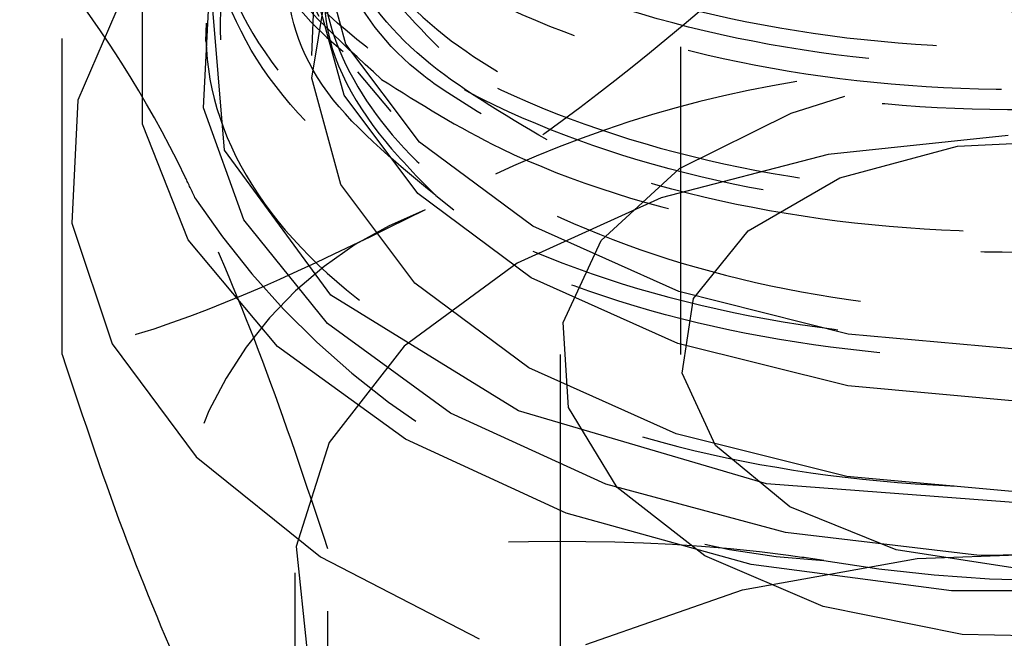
# Model space of a CAD drawing. Header units: inches. Extents: x 1907 to 2452, y -210 to -54.
# Tile 442 of 656: x 2004.782 to 2005.094, y -204.689 to -204.493. Entities that reach past the tile are written whole.
import ezdxf

# ---------------------------------------------------------------- set-up
doc = ezdxf.new("R2010")
doc.units = ezdxf.units.IN
doc.header["$LTSCALE"] = 0.5
doc.header["$MEASUREMENT"] = 0
doc.linetypes.add('HIDDEN', pattern=[0.22499999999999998, 0.15, -0.075])
doc.layers.add('SID-M-H', color=4, linetype='HIDDEN')

msp = doc.modelspace()

# ---------------------------------------------------------------- linework, layer by layer
at = {"layer": 'SID-M-H'}
for p, q in [((2002.745287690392, -205.6712648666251), (2006.747886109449, -203.3606139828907)), ((2004.991194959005, -204.302003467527), (2004.991194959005, -204.599365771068)), ((2004.876153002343, -204.4606665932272), (2004.874471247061, -204.5047611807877)), ((2004.885356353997, -204.5011902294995), (2004.876211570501, -204.4678588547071)), ((2004.874530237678, -204.5120053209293), (2004.880071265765, -204.4781658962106)), ((2004.795556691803, -204.5994353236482), (2004.795556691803, -204.4797295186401)), ((2004.816756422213, -204.4812146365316), (2004.800491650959, -204.5189704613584)), ((2004.840332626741, -204.5213307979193), (2004.842155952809, -204.485155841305)), ((2004.84692281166, -204.5347412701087), (2004.842868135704, -204.4851795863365)), ((2004.88476807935, -204.5173547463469), (2004.875599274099, -204.4839358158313)), ((2004.821020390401, -204.5264974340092), (2004.821020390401, -204.4889946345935)), ((2004.84109280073, -204.4945895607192), (2004.840877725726, -204.5002392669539)), ((2004.908572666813, -204.5321615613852), (2004.885356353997, -204.5011902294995)), ((2004.889047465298, -204.5100065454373), (2004.89958999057, -204.5225185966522)), ((2004.883740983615, -204.5455771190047), (2004.874530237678, -204.5120053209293)), ((2004.800491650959, -204.5189704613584), (2004.798666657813, -204.5578620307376)), ((2004.908045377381, -204.5484074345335), (2004.88476807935, -204.5173547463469)), ((2005.02617518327, -204.5229902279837), (2005.043123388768, -204.5176555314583)), ((2004.853009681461, -204.5567733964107), (2004.840332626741, -204.5213307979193)), ((2004.990872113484, -204.5405286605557), (2005.02617518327, -204.5229902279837)), ((2004.835476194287, -204.5630599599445), (2004.821020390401, -204.5264974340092)), ((2004.944401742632, -204.5588268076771), (2004.908572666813, -204.5321615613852)), ((2005.094804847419, -204.5300953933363), (2005.037857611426, -204.5361199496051)), ((2005.07873601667, -204.5335054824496), (2005.11959918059, -204.5314416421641)), ((2004.88055659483, -204.5805789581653), (2004.84692281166, -204.5347412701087)), ((2005.041559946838, -204.5435130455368), (2005.07873601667, -204.5335054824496)), ((2005.037857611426, -204.5361199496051), (2004.985062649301, -204.549836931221)), ((2004.966092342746, -204.5632950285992), (2004.990872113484, -204.5405286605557)), ((2005.012554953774, -204.5602572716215), (2005.041559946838, -204.5435130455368)), ((2004.907124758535, -204.5767718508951), (2004.883740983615, -204.5455771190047)), ((2004.94396856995, -204.5751427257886), (2004.908045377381, -204.5484074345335)), ((2004.913733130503, -204.5491180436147), (2004.919494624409, -204.5536151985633)), ((2004.985062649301, -204.549836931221), (2004.939488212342, -204.5704491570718)), ((2004.879503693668, -204.5895729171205), (2004.853009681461, -204.5567733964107)), ((2004.798666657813, -204.5578620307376), (2004.811366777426, -204.5960708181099)), ((2004.99059230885, -204.5795104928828), (2004.944401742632, -204.5588268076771)), ((2004.995219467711, -204.5817185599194), (2005.012554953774, -204.5602572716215)), ((2004.863662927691, -204.5968488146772), (2004.835476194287, -204.5630599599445)), ((2004.95403766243, -204.5892664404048), (2004.966092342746, -204.5632950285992)), ((2004.939488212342, -204.5704491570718), (2004.903782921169, -204.5967587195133)), ((2004.99028047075, -204.5958807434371), (2004.94396856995, -204.5751427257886)), ((2004.943212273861, -204.6036294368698), (2004.907124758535, -204.5767718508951)), ((2004.939957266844, -204.6172527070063), (2004.88055659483, -204.5805789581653)), ((2005.044242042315, -204.5929129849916), (2004.99059230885, -204.5795104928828)), ((2004.991644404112, -204.605308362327), (2004.995219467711, -204.5817185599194)), ((2004.918386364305, -204.6179611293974), (2004.879503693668, -204.5895729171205)), ((2004.955779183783, -204.6161352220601), (2004.95403766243, -204.5892664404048)), ((2005.101979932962, -204.5981921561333), (2005.044242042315, -204.5929129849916)), ((2004.811366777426, -204.5960708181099), (2004.837998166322, -204.6318102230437)), ((2004.904167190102, -204.626169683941), (2004.863662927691, -204.5968488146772)), ((2004.903782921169, -204.5967587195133), (2004.880021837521, -204.6272366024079)), ((2005.044071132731, -204.6093184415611), (2004.99028047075, -204.5958807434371)), ((2004.953055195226, -204.599365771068), (2004.953055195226, -204.8806544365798)), ((2004.989736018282, -204.6244623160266), (2004.943212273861, -204.6036294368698)), ((2005.00226096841, -204.6281814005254), (2004.991644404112, -204.605308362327)), ((2005.101960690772, -204.6146114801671), (2005.044071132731, -204.6093184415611)), ((2004.971162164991, -204.6415139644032), (2004.955779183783, -204.6161352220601)), ((2004.967561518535, -204.6404076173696), (2004.918386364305, -204.6179611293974)), ((2005.018410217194, -204.6403592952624), (2004.939957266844, -204.6172527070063)), ((2005.043772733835, -204.6379614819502), (2004.989736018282, -204.6244623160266)), ((2004.880021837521, -204.6272366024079), (2004.869585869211, -204.6601115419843)), ((2004.954957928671, -204.6495522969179), (2004.904167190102, -204.626169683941)), ((2005.025788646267, -204.6475788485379), (2005.00226096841, -204.6281814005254)), ((2004.837998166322, -204.6318102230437), (2004.877315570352, -204.6634091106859)), ((2005.101927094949, -204.643278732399), (2005.043772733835, -204.6379614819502)), ((2005.024378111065, -204.6557022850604), (2004.967561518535, -204.6404076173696)), ((2005.107057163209, -204.647028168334), (2005.018410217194, -204.6403592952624)), ((2004.998819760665, -204.6631476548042), (2004.971162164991, -204.6415139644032)), ((2005.013488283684, -204.6658241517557), (2004.954957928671, -204.6495522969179)), ((2005.0593896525, -204.6611610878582), (2005.025788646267, -204.6475788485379)), ((2005.085773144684, -204.6630205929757), (2005.024378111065, -204.6557022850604)), ((2004.869585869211, -204.6601115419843), (2004.873081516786, -204.6934729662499)), ((2004.879625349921, -204.7805584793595), (2004.879625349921, -204.6608526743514)), ((2005.036294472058, -204.679114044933), (2004.998819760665, -204.6631476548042)), ((2005.099011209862, -204.6672898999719), (2005.0593896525, -204.6611610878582)), ((2005.06601559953, -204.6639172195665), (2005.123805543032, -204.6618992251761)), ((2005.148436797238, -204.6619680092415), (2005.085773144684, -204.6630205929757)), ((2004.877315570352, -204.6634091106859), (2004.927480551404, -204.6893899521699)), ((2005.010741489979, -204.6738604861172), (2005.06601559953, -204.6639172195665)), ((2005.076823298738, -204.6741693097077), (2005.013488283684, -204.6658241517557)), ((2004.869147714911, -204.6684824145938), (2004.869147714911, -204.8002862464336)), ((2004.961195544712, -204.6911511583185), (2005.010741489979, -204.6738604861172)), ((2005.141787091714, -204.6741693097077), (2005.076823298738, -204.6741693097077)), ((2005.080256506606, -204.6879944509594), (2005.036294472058, -204.679114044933)), ((2005.126799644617, -204.6889998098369), (2005.080256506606, -204.6879944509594))]:
    msp.add_line(p, q, dxfattribs=at)
for centre, radius, start, end in [((2004.954195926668, -204.5085731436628), 0.1236703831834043, 110.7420751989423, 199.4610019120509), ((2004.957175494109, -204.4152383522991), 0.1144448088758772, 180.4443271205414, 238.0646717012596), ((2005.08587505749, -204.8710488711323), 0.3626728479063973, 99.19195898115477, 118.9370079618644), ((2005.051879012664, -204.4082701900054), 0.2567940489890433, 213.4388788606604, 266.566497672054), ((2004.954195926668, -204.6693095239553), 0.1236703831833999, 110.7420751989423, 199.4610019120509), ((2005.109782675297, -204.2390597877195), 0.431807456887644, 260.228903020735, 297.3571748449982)]:
    msp.add_arc(centre, radius, start, end, dxfattribs=at)
for points, knots in [([(2004.995633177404, -204.2346494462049), (2004.987736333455, -204.2360647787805), (2004.951987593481, -204.2424719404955), (2004.90226207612, -204.2693466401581), (2004.857038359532, -204.3112273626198), (2004.841216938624, -204.3602490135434), (2004.855439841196, -204.4091015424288), (2004.89838099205, -204.4523939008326), (2004.965090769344, -204.4848590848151), (2005.048041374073, -204.5025924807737), (2005.137849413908, -204.5033192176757), (2005.224371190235, -204.4866964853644), (2005.297839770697, -204.4543362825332), (2005.349967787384, -204.4096335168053), (2005.374889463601, -204.3573500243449), (2005.369791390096, -204.3031900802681), (2005.335339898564, -204.2527308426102), (2005.275186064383, -204.2123771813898), (2005.208343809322, -204.186994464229), (2005.162316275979, -204.1827589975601), (2005.145644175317, -204.1812248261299)], [0, 0, 0, 0, 0.01687049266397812, 0.0763721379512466, 0.1358529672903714, 0.1953129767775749, 0.2547521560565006, 0.3141704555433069, 0.373567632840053, 0.4329436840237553, 0.4922986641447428, 0.5516326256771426, 0.6109456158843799, 0.6702376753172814, 0.7295088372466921, 0.7887591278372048, 0.8479885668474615, 0.9071971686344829, 0.9663849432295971, 1, 1, 1, 1]), ([(2005.202424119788, -204.2021727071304), (2005.207965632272, -204.2030907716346), (2005.2431369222, -204.2089176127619), (2005.297329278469, -204.2360904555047), (2005.35167808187, -204.2805536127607), (2005.376711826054, -204.3338569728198), (2005.371568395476, -204.3882335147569), (2005.336776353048, -204.4388006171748), (2005.276312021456, -204.4799910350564), (2005.196959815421, -204.5074528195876), (2005.107665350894, -204.5183352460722), (2005.018494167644, -204.5116677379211), (2004.939511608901, -204.4884615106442), (2004.879617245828, -204.4515759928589), (2004.845646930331, -204.4054879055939), (2004.841205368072, -204.3554460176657), (2004.867732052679, -204.3081560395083), (2004.911960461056, -204.2718850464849), (2004.952588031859, -204.2587067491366), (2004.967776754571, -204.2537800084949)], [0, 0, 0, 0, 0.01211475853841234, 0.0768908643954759, 0.1416662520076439, 0.2046570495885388, 0.267669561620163, 0.3307037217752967, 0.3937599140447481, 0.4568384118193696, 0.5199380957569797, 0.5830587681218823, 0.6462005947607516, 0.7093638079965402, 0.772548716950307, 0.8357557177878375, 0.8989849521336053, 0.9622352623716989, 1, 1, 1, 1]), ([(2005.238404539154, -204.2079837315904), (2005.251157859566, -204.2121096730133), (2005.290248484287, -204.2247562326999), (2005.337138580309, -204.2610918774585), (2005.371008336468, -204.3110459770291), (2005.374592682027, -204.3654607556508), (2005.348457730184, -204.4174729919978), (2005.29526512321, -204.461756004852), (2005.221068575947, -204.4935108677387), (2005.134205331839, -204.5094397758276), (2005.04447284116, -204.5080048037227), (2004.961989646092, -204.4896286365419), (2004.896076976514, -204.4566590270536), (2004.854148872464, -204.4130363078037), (2004.841081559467, -204.3641151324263), (2004.857889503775, -204.31506888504), (2004.904490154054, -204.2740119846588), (2004.948107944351, -204.2491351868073), (2004.976536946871, -204.2437377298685), (2004.977372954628, -204.2435790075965)], [0, 0, 0, 0, 0.03113649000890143, 0.09543748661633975, 0.159761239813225, 0.2241077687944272, 0.2884770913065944, 0.3528692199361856, 0.4172841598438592, 0.4817219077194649, 0.5461824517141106, 0.610665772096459, 0.6751718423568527, 0.739700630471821, 0.8042521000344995, 0.8688262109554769, 0.9334229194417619, 0.9980421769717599, 1, 1, 1, 1]), ([(2005.03398357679, -204.2717144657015), (2005.023377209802, -204.2727065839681), (2004.983574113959, -204.2764297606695), (2004.925132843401, -204.2998541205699), (2004.869853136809, -204.3382830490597), (2004.842164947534, -204.3859420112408), (2004.844520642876, -204.4357859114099), (2004.876808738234, -204.4822802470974), (2004.93531576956, -204.5198032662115), (2005.013429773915, -204.5438756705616), (2005.102313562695, -204.5515062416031), (2005.191924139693, -204.5415721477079), (2005.272143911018, -204.5149298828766), (2005.333918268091, -204.4743310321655), (2005.370299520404, -204.4240688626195), (2005.377144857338, -204.3696440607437), (2005.353899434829, -204.3165782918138), (2005.302472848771, -204.2718963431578), (2005.245997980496, -204.242942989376), (2005.206226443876, -204.2358214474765), (2005.195176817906, -204.2338428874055)], [0, 0, 0, 0, 0.02174752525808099, 0.08161313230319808, 0.141457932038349, 0.2012819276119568, 0.2610851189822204, 0.3208675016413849, 0.3806290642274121, 0.4403697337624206, 0.5000892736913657, 0.5597877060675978, 0.619465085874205, 0.679121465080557, 0.7387568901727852, 0.7983714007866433, 0.8579650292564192, 0.9175378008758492, 0.9770897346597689, 1, 1, 1, 1]), ([(2004.913721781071, -204.2828164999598), (2004.911286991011, -204.2838874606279), (2004.885855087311, -204.2950738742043), (2004.857937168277, -204.3278615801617), (2004.838821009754, -204.375914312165), (2004.852330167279, -204.4256889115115), (2004.8942868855, -204.4696683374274), (2004.960639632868, -204.5030610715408), (2005.043692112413, -204.5217201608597), (2005.134108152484, -204.523311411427), (2005.221654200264, -204.5073936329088), (2005.296474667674, -204.4754979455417), (2005.350042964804, -204.4310126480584), (2005.376651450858, -204.3785311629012), (2005.372102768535, -204.3243515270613), (2005.345503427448, -204.2788853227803), (2005.312202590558, -204.2578495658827), (2005.29967595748, -204.2499366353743)], [0, 0, 0, 0, 0.007739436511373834, 0.08084007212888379, 0.1539154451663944, 0.2269653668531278, 0.2999898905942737, 0.3729903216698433, 0.4459665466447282, 0.5189181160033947, 0.5918446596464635, 0.6647459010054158, 0.7376216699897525, 0.8104721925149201, 0.8832987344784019, 0.9561009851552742, 0.9999999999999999, 0.9999999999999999, 0.9999999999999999, 0.9999999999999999]), ([(2005.217744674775, -204.2502603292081), (2005.23009521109, -204.2533072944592), (2005.27039522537, -204.263249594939), (2005.323140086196, -204.2963104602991), (2005.366435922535, -204.3442711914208), (2005.380058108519, -204.3987287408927), (2005.363328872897, -204.4526609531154), (2005.317880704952, -204.5005585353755), (2005.24888123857, -204.5371988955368), (2005.164094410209, -204.5587313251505), (2005.073031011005, -204.5629773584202), (2004.98613970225, -204.5497195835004), (2004.912555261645, -204.5206873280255), (2004.863097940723, -204.479490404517), (2004.840565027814, -204.4417531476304), (2004.844828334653, -204.4200579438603), (2004.84586895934, -204.4147623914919)], [0, 0, 0, 0, 0.03455385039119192, 0.1127498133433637, 0.1909730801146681, 0.2692222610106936, 0.3474973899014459, 0.4257986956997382, 0.5041264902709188, 0.5824811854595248, 0.6608632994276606, 0.7392725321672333, 0.8177076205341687, 0.8961686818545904, 0.9746559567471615, 1, 1, 1, 1]), ([(2005.273348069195, -204.2670275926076), (2005.283001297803, -204.2711879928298), (2005.317112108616, -204.2858892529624), (2005.354445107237, -204.324489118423), (2005.37781863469, -204.3767949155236), (2005.369777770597, -204.4314200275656), (2005.332647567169, -204.4814089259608), (2005.270210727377, -204.5216796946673), (2005.189597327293, -204.5478797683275), (2005.099862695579, -204.557339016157), (2005.011130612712, -204.5492462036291), (2004.933417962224, -204.5247842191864), (2004.875476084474, -204.4869545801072), (2004.84394973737, -204.4403714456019), (2004.842064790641, -204.3902596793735), (2004.871359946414, -204.3436649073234), (2004.91318239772, -204.310311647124), (2004.949079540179, -204.2991622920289), (2004.959309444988, -204.2959849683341)], [0, 0, 0, 0, 0.02661972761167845, 0.09406391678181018, 0.1615318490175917, 0.2290235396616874, 0.2965389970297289, 0.3640782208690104, 0.4316412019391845, 0.4992279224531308, 0.5668383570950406, 0.6344724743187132, 0.7021302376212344, 0.7698116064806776, 0.837516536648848, 0.9052449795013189, 0.9729968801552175, 1, 1, 1, 1]), ([(2005.017780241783, -204.318149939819), (2004.995893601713, -204.3226843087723), (2004.946123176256, -204.3329955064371), (2004.887335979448, -204.3668577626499), (2004.847813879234, -204.4116357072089), (2004.838189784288, -204.4617169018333), (2004.859090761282, -204.5105400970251), (2004.908253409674, -204.5524864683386), (2004.9800758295, -204.5825043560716), (2005.066441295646, -204.5969496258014), (2005.157585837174, -204.5939232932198), (2005.243215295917, -204.5735056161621), (2005.313665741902, -204.5377357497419), (2005.360990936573, -204.4903988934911), (2005.379873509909, -204.4365318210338), (2005.368165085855, -204.3820977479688), (2005.327344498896, -204.3324010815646), (2005.261535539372, -204.2948882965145), (2005.203650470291, -204.2740957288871), (2005.170046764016, -204.2717419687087), (2005.166146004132, -204.2714687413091)], [0, 0, 0, 0, 0.04651684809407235, 0.1057797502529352, 0.165022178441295, 0.2242441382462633, 0.2834456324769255, 0.3426266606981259, 0.4017872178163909, 0.4609272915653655, 0.5200467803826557, 0.5791454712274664, 0.6382234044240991, 0.6972806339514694, 0.7563172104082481, 0.8153331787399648, 0.8743285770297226, 0.9333034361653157, 0.992257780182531, 1, 1, 1, 1]), ([(2004.919233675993, -204.4717517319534), (2004.910011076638, -204.4639161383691), (2004.889242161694, -204.4462707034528), (2004.876256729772, -204.4136328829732), (2004.878549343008, -204.3782546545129), (2004.899003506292, -204.344552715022), (2004.935493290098, -204.3154769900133), (2004.985380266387, -204.2933551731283), (2005.044803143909, -204.280054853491), (2005.109217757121, -204.2767483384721), (2005.173680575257, -204.2838470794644), (2005.233242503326, -204.300961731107), (2005.28333497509, -204.3269380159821), (2005.320081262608, -204.359926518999), (2005.340746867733, -204.3975907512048), (2005.343380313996, -204.4370379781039), (2005.329134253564, -204.4758519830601), (2005.305924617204, -204.49804593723), (2005.294369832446, -204.5090950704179)], [0, 0, 0, 0, 0.05047835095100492, 0.1136751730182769, 0.1768921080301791, 0.2401292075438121, 0.3033865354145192, 0.3666641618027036, 0.4299621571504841, 0.4932805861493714, 0.5566195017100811, 0.6199789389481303, 0.6833589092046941, 0.7467593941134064, 0.8101803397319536, 0.8736216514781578, 0.9370832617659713, 1, 1, 1, 1]), ([(2004.896638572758, -204.5123614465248), (2004.908684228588, -204.5199599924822), (2004.940260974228, -204.5398789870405), (2005.009288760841, -204.5613164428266), (2005.098275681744, -204.5699473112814), (2005.188823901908, -204.5607477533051), (2005.270222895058, -204.534681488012), (2005.333461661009, -204.4943586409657), (2005.371211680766, -204.4442022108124), (2005.379860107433, -204.3891777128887), (2005.356122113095, -204.3368491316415), (2005.324175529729, -204.3011390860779), (2005.296653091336, -204.2886561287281), (2005.293242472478, -204.2871092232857)], [0, 0, 0, 0, 0.06328447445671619, 0.1658953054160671, 0.2684709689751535, 0.3710111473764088, 0.4735156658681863, 0.575985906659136, 0.678422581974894, 0.78082501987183, 0.8831926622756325, 0.9855250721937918, 0.9999999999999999, 0.9999999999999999, 0.9999999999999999, 0.9999999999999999]), ([(2005.243829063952, -204.2974785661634), (2005.249442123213, -204.2990537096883), (2005.282408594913, -204.3083048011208), (2005.327684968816, -204.339947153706), (2005.369048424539, -204.3883675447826), (2005.379962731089, -204.443222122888), (2005.360662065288, -204.4969288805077), (2005.312904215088, -204.5441507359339), (2005.242164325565, -204.5797098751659), (2005.156379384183, -204.5998934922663), (2005.065223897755, -204.6026788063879), (2004.978982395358, -204.5880204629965), (2004.907368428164, -204.5578201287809), (2004.858549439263, -204.5158029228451), (2004.837759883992, -204.4667765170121), (2004.848731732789, -204.4159608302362), (2004.88349285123, -204.3731733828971), (2004.924165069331, -204.3553778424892), (2004.939653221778, -204.3486012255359)], [0, 0, 0, 0, 0.0136938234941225, 0.0804262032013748, 0.1471819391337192, 0.2139610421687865, 0.2807635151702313, 0.3475893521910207, 0.4144385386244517, 0.4813110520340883, 0.548206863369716, 0.6151259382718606, 0.6820682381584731, 0.7490337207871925, 0.8160223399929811, 0.8830340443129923, 0.9554588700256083, 1, 1, 1, 1]), ([(2005.065173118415, -204.3237545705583), (2005.045637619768, -204.325549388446), (2004.999721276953, -204.3297679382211), (2004.938219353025, -204.3535819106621), (2004.892744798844, -204.3864856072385), (2004.867006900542, -204.4258550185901), (2004.862935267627, -204.4683430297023), (2004.88628802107, -204.5128193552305), (2004.934845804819, -204.5504342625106), (2005.003500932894, -204.5767698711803), (2005.084752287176, -204.5885558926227), (2005.169608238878, -204.5841230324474), (2005.248576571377, -204.5636078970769), (2005.31272526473, -204.5289665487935), (2005.354732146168, -204.4837224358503), (2005.369571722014, -204.4327504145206), (2005.356327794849, -204.383769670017), (2005.320009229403, -204.3427738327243), (2005.281891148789, -204.3151558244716), (2005.251951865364, -204.3057754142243), (2005.243797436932, -204.3032205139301)], [0, 0, 0, 0, 0.04318959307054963, 0.1015130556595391, 0.1601448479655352, 0.2050752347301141, 0.2645645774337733, 0.3240644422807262, 0.3838900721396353, 0.4440375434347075, 0.5045037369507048, 0.565285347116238, 0.626378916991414, 0.6877808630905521, 0.7494925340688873, 0.8115284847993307, 0.8738871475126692, 0.9270053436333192, 0.9801187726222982, 1, 1, 1, 1]), ([(2004.896638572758, -204.5123614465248), (2004.88275955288, -204.4997072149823), (2004.854997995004, -204.4743955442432), (2004.843611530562, -204.4286316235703), (2004.858782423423, -204.3824247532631), (2004.903895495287, -204.3425031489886), (2004.954170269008, -204.3171874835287), (2004.990414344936, -204.3117537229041), (2004.999284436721, -204.3104239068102)], [0, 0, 0, 0, 0.1809435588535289, 0.361932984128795, 0.5561795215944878, 0.748364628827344, 0.9384167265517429, 1, 1, 1, 1]), ([(2005.025802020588, -204.3158047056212), (2005.005614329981, -204.3208134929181), (2004.965004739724, -204.3308891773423), (2004.918391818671, -204.3581116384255), (2004.887687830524, -204.3913070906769), (2004.876312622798, -204.4283653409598), (2004.885451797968, -204.4653620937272), (2004.912146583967, -204.498989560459), (2004.942851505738, -204.5154922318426), (2004.957567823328, -204.5234016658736)], [0, 0, 0, 0, 0.1431808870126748, 0.2880228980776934, 0.4328128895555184, 0.5775511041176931, 0.7222378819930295, 0.866873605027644, 0.9999999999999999, 0.9999999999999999, 0.9999999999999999, 0.9999999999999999]), ([(2004.977602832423, -204.3711741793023), (2004.954520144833, -204.3793252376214), (2004.906199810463, -204.3963883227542), (2004.858554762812, -204.4382679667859), (2004.836497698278, -204.4870961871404), (2004.845620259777, -204.5375169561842), (2004.884410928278, -204.5831143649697), (2004.948592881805, -204.6185878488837), (2005.030869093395, -204.6396318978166), (2005.121946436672, -204.6436135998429), (2005.211532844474, -204.6298181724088), (2005.289515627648, -204.5995388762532), (2005.34709461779, -204.5559377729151), (2005.377794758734, -204.5036448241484), (2005.378125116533, -204.4483957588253), (2005.348231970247, -204.3957794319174), (2005.290905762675, -204.3528614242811), (2005.231008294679, -204.3261583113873), (2005.190705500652, -204.320701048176), (2005.179955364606, -204.3192454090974)], [0, 0, 0, 0, 0.05631693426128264, 0.1178915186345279, 0.1794449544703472, 0.240977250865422, 0.3024884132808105, 0.3639784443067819, 0.4254473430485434, 0.4868951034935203, 0.5483217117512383, 0.6097270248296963, 0.6711108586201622, 0.7324732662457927, 0.7938143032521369, 0.8551340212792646, 0.9164324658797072, 0.9777096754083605, 1, 1, 1, 1]), ([(2004.94900393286, -204.5315037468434), (2004.93501438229, -204.5233082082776), (2004.906400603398, -204.5065453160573), (2004.881704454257, -204.4738301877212), (2004.873107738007, -204.4384535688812), (2004.882916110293, -204.4030430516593), (2004.909982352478, -204.3705314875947), (2004.952589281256, -204.3440196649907), (2005.000074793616, -204.3262195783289), (2005.034441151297, -204.3219412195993), (2005.047896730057, -204.3202660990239)], [0, 0, 0, 0, 0.1257703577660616, 0.2572466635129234, 0.3887650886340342, 0.5203257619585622, 0.6519287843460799, 0.7835742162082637, 0.9152620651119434, 1, 1, 1, 1]), ([(2005.043844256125, -204.3194478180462), (2005.03798724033, -204.3199266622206), (2005.009888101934, -204.3222239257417), (2004.965633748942, -204.3374004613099), (2004.918076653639, -204.3634177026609), (2004.887444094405, -204.3970419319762), (2004.876371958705, -204.4338945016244), (2004.884020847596, -204.4708076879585), (2004.904677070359, -204.4919822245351), (2004.914708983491, -204.5022658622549)], [0, 0, 0, 0, 0.04245449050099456, 0.2036761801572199, 0.3648399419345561, 0.5259458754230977, 0.6869942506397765, 0.8479854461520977, 0.9999999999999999, 0.9999999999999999, 0.9999999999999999, 0.9999999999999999]), ([(2004.928085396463, -204.5232194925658), (2004.921753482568, -204.5193518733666), (2004.90115949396, -204.5067727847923), (2004.882040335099, -204.4792130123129), (2004.873018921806, -204.4440084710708), (2004.882935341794, -204.4085436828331), (2004.909994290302, -204.3760770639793), (2004.95252225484, -204.3494396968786), (2005.004853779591, -204.3303815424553), (2005.044638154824, -204.325643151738), (2005.063437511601, -204.3234041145)], [0, 0, 0, 0, 0.06043614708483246, 0.1965632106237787, 0.3327338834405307, 0.4689482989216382, 0.6052065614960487, 0.7415087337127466, 0.877854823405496, 0.9999999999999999, 0.9999999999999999, 0.9999999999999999, 0.9999999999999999]), ([(2004.913733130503, -204.5491180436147), (2004.900084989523, -204.5378636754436), (2004.872799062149, -204.5153634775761), (2004.862521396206, -204.473920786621), (2004.877225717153, -204.4325286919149), (2004.918819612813, -204.3951122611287), (2004.983329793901, -204.367020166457), (2005.038553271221, -204.3570185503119), (2005.068127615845, -204.3548624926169), (2005.06944009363, -204.3547668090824)], [0, 0, 0, 0, 0.1576704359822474, 0.315221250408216, 0.4781864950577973, 0.6452668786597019, 0.8164889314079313, 0.9918559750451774, 1, 1, 1, 1]), ([(2004.892935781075, -204.4162060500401), (2004.887044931, -204.4212732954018), (2004.864802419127, -204.4404060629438), (2004.841332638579, -204.4779525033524), (2004.84626943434, -204.5104158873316), (2004.848631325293, -204.5259472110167)], [0, 0, 0, 0, 0.158179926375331, 0.5972514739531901, 1, 1, 1, 1]), ([(2004.883546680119, -204.4484004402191), (2004.880566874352, -204.4598316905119), (2004.874362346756, -204.4836337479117), (2004.889181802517, -204.5196217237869), (2004.918381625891, -204.5509334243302), (2004.94901174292, -204.5652552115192), (2004.96248595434, -204.5715553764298)], [0, 0, 0, 0, 0.2491493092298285, 0.5187766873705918, 0.7883095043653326, 1, 1, 1, 1]), ([(2005.025236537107, -204.4668439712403), (2004.99604574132, -204.492107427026), (2004.958166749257, -204.5248901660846), (2004.919309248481, -204.5482881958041), (2004.910396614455, -204.5536549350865)], [0, 0, 0, 0, 0.7706328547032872, 1, 1, 1, 1]), ([(2005.182110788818, -204.5116251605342), (2005.178390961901, -204.5110292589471), (2005.125416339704, -204.502542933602), (2005.073503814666, -204.4840439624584), (2005.025236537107, -204.4668439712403)], [0, 0, 0, 0, 0.07021903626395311, 1, 1, 1, 1]), ([(2004.879535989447, -204.4760362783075), (2004.879054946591, -204.4802104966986), (2004.876849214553, -204.4993505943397), (2004.890016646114, -204.5249285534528), (2004.908250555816, -204.543526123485), (2004.913733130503, -204.5491180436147)], [0, 0, 0, 0, 0.163215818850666, 0.7483956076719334, 1, 1, 1, 1]), ([(2004.837591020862, -204.5497758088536), (2004.836594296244, -204.5476489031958), (2004.822399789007, -204.5173593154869), (2004.808489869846, -204.4978597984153), (2004.795556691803, -204.4797295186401)], [0, 0, 0, 0, 0.07021903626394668, 1, 1, 1, 1]), ([(2004.879625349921, -204.6608526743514), (2004.872798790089, -204.6404110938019), (2004.859020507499, -204.5991531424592), (2004.844777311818, -204.5663342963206), (2004.837591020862, -204.5497758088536)], [0, 0, 0, 0, 0.4954579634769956, 1, 1, 1, 1]), ([(2004.910396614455, -204.5536549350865), (2004.879597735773, -204.5688300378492), (2004.840718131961, -204.5879866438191), (2004.803327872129, -204.5974652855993), (2004.795556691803, -204.5994353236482)], [0, 0, 0, 0, 0.7921603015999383, 1, 1, 1, 1]), ([(2004.795556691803, -204.5994353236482), (2004.802383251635, -204.6198769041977), (2004.816161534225, -204.6611348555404), (2004.830404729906, -204.6939537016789), (2004.837591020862, -204.710512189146)], [0, 0, 0, 0, 0.4954579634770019, 0.9999999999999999, 0.9999999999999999, 0.9999999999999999, 0.9999999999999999]), ([(2005.036499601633, -204.6646032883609), (2005.032779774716, -204.664048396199), (2004.979805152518, -204.6561460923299), (2004.927892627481, -204.6585850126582), (2004.879625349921, -204.6608526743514)], [0, 0, 0, 0, 0.07021903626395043, 1, 1, 1, 1]), ([(2005.193373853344, -204.7093844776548), (2005.167896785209, -204.6997096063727), (2005.116475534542, -204.6801824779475), (2005.063319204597, -204.6698277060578), (2005.036499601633, -204.6646032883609)], [0, 0, 0, 0, 0.4954579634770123, 1, 1, 1, 1])]:
    msp.add_open_spline(points, degree=3, knots=knots, dxfattribs=at)

doc.saveas('drawing.dxf')
